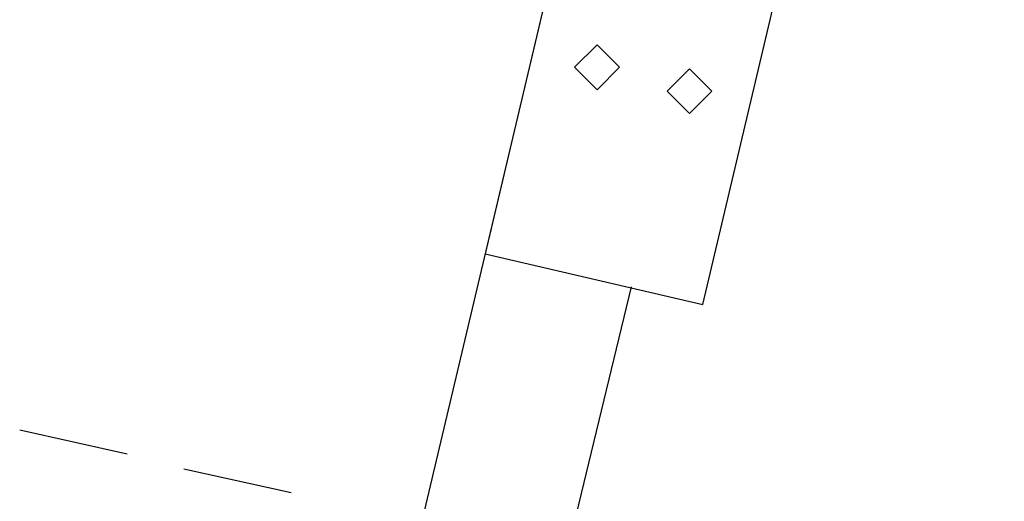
# Model space of a CAD drawing. Header units: feet. Extents: x -79 to 198, y -22 to 181.
# Tile 355 of 656: x 36.92 to 41.32, y 60.18 to 62.33. Entities that reach past the tile are written whole.
import ezdxf

# ---------------------------------------------------------------- set-up
doc = ezdxf.new("R2010")
doc.units = ezdxf.units.FT
doc.layers.add('A-LINEA', color=7, linetype='CONTINUOUS')

msp = doc.modelspace()

# ---------------------------------------------------------------- linework, layer by layer
at = {"layer": 'A-LINEA'}
for p, q in [((40.7867, 68.8311), (38.56, 59.4311)), ((40.7867, 68.8311), (38.56, 59.4311)), ((39.36, 59.9244), (39.6533, 61.1378)), ((39.36, 59.9244), (39.6533, 61.1378)), ((36.92, 60.4978), (37.4, 60.3911)), ((36.92, 60.4978), (37.4, 60.3911)), ((37.6533, 60.3244), (38.1333, 60.2178)), ((37.6533, 60.3244), (38.1333, 60.2178))]:
    msp.add_line(p, q, dxfattribs=at)
for points in [[(39, 61.2844), (39.9733, 61.0578), (41.32, 66.7511), (40.3467, 66.9778), (39, 61.2844)], [(39, 61.2844), (39.9733, 61.0578), (41.32, 66.7511), (40.3467, 66.9778), (39, 61.2844)], [(39.6, 62.1178), (39.5, 62.2178), (39.4, 62.1178), (39.5, 62.0178), (39.6, 62.1178)], [(39.6, 62.1178), (39.5, 62.2178), (39.4, 62.1178), (39.5, 62.0178), (39.6, 62.1178)], [(40.0133, 62.0111), (39.9133, 62.1111), (39.8133, 62.0111), (39.9133, 61.9111), (40.0133, 62.0111)], [(40.0133, 62.0111), (39.9133, 62.1111), (39.8133, 62.0111), (39.9133, 61.9111), (40.0133, 62.0111)]]:
    msp.add_lwpolyline(points, dxfattribs=at)

doc.saveas('drawing.dxf')
